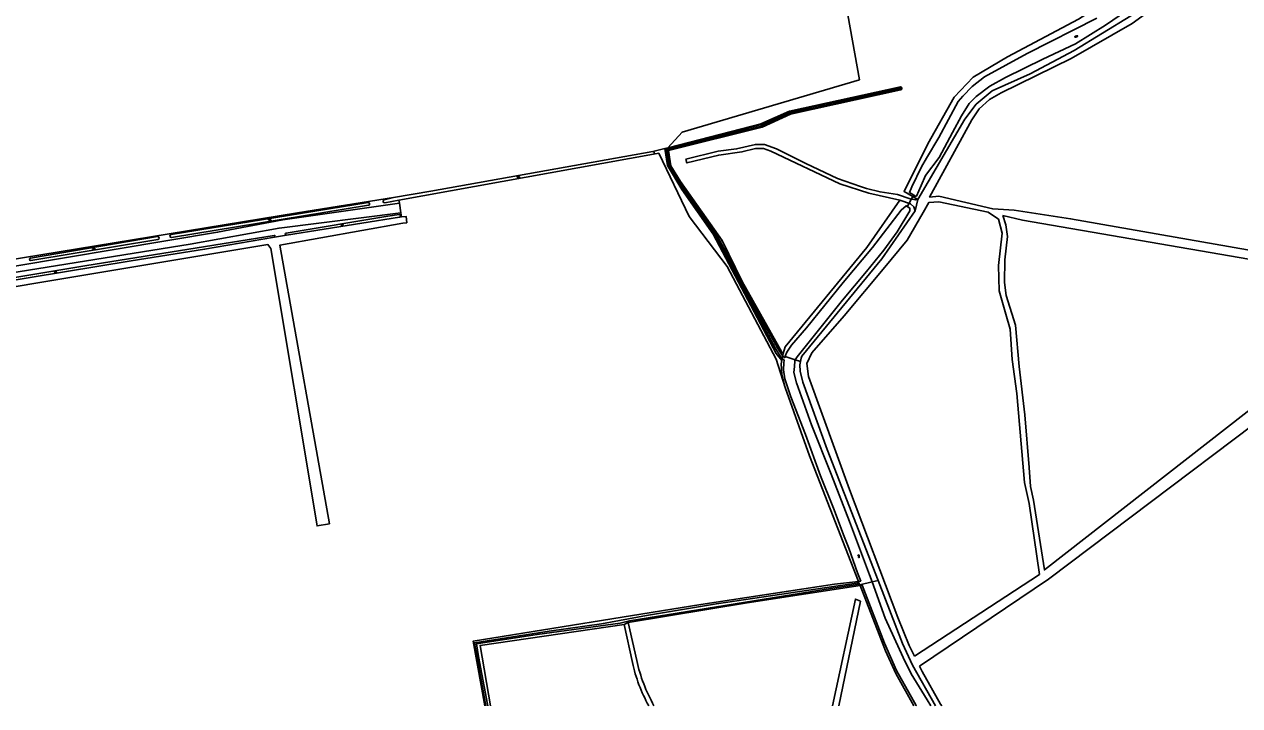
# Model space of a CAD drawing. Extents: x 134297 to 137000, y 403500 to 406000.
# Drawn here: x 135347 to 135993, y 403500 to 403862 of the extents above; entities that cross this region are included whole.
import ezdxf

# ---------------------------------------------------------------- set-up
doc = ezdxf.new("R2010")
doc.units = 0
for name, color, linetype in [('gg-knt-bronhoudergrens', 7, 'Continuous'), ('gg-knt-onverhard', 7, 'Continuous'), ('gg-kntw-bovenkant insteek waterloop', 7, 'Continuous'), ('gg-kntw-waterlijn', 7, 'Continuous'), ('gg-kwrk-duiker nz buis', 7, 'Continuous'), ('gt-grn-groengrens', 7, 'Continuous'), ('gt-grn-vlakafsluiter', 7, 'Continuous'), ('gt-symb-watersymbool', 7, 'Continuous'), ('gx-grn-maaiveld', 7, 'Continuous')]:
    doc.layers.add(name, color=color, linetype=linetype)

# ---------------------------------------------------------------- blocks, each defined once
blk = doc.blocks.new('gt0-WA')
at = {"layer": 'gt-symb-watersymbool'}
for centre, start, end in [((-0.32, 0.02), 28.07249, 151.92751), ((0.43, 0.42), 208.07248, 331.92751), ((-0.32, -0.43), 28.07249, 151.92751), ((0.43, -0.03), 208.07248, 331.92751)]:
    blk.add_arc(centre, 0.425, start, end, dxfattribs=at)

msp = doc.modelspace()

# ---------------------------------------------------------------- linework, layer by layer
at = {"layer": 'gg-knt-bronhoudergrens'}
for p, q in [((135680.82, 403794.18), (135687.12, 403795.74)), ((135681.06, 403792.83), (135683.98, 403793.32)), ((135546.15, 403766.73), (135545.9, 403768.28)), ((135547.31, 403759.4), (135546.95, 403761.66)), ((135546.22, 403759.23), (135547.31, 403759.4)), ((135479.66, 403748.66), (135486.11, 403749.72))]:
    msp.add_line(p, q, dxfattribs=at)
for points in [[(135688.7, 403796.15), (135696.3, 403804.45), (135790.56, 403832.24), (135765.23, 403973.45), (135795.91, 403975.9), (135779.16, 404039.7)], [(135683.98, 403793.32), (135700.12, 403759.64), (135720.21, 403733.13), (135746.25, 403683.85), (135751.12, 403668.83)], [(135543.03, 403769.79), (135491.99, 403761.59), (135296.91, 403729.83), (135234.67, 403719.99)], [(135547.31, 403759.4), (135549.7, 403759.67), (135550, 403756.35), (135547.88, 403756.12), (135482.62, 403744.53), (135508.94, 403596.55), (135502.35, 403595.4), (135477.8, 403742.66), (135476.25, 403744.73), (135220.16, 403702.23), (135218.15, 403705.42)]]:
    msp.add_lwpolyline(points, dxfattribs=at)
at = {"layer": 'gg-knt-onverhard'}
for p, q in [((135546.15, 403766.73), (135546.95, 403761.66)), ((135779.71, 403500), (135791.18, 403555.46))]:
    msp.add_line(p, q, dxfattribs=at)
for points in [[(135992.23, 403915.59), (135988.56, 403910.2), (135966.59, 403886.81), (135950.34, 403872.93), (135935.47, 403862.18), (135903.12, 403843.49), (135865.84, 403825.37), (135859.76, 403821.75), (135854.25, 403816.76), (135850.35, 403810.96), (135827.86, 403769.99), (135832.79, 403770.4), (135861.41, 403763.66), (135872.86, 403763.06), (135902.79, 403758.44), (136035.13, 403735.31), (136042.18, 403737.51), (135992.23, 403915.59)], [(135812.08, 403768.4), (135795.56, 403772), (135780.09, 403776.93), (135743.44, 403794.41), (135739.64, 403795.7), (135735.41, 403795.84), (135728.16, 403793.93), (135715.82, 403792.23), (135698.9, 403788.1), (135698.4, 403790.11), (135715.48, 403794.28), (135725.29, 403795.5), (135735.28, 403797.92), (135740.04, 403797.8), (135746.58, 403795.56), (135762.07, 403787.76), (135778.9, 403779.83), (135791.13, 403775.63), (135794.26, 403774.55), (135801.56, 403772.7), (135810.77, 403771.32), (135817.56, 403769.06), (135820.45, 403768.47), (135821.65, 403768.71)], [(135819.84, 403526.24), (135817.05, 403531.87), (135811.04, 403546.8), (135785.23, 403614.79), (135763.55, 403674.77), (135762.65, 403681.61), (135765.36, 403687.23), (135782.52, 403706.99), (135803.1, 403731.64), (135816, 403747.1), (135824.39, 403761.78), (135827.4, 403767.07), (135832.72, 403767.41), (135859.03, 403761.88), (135864.55, 403758.17), (135866.36, 403750.83), (135864.45, 403733.65), (135864.87, 403720.27), (135868.39, 403707.81), (135870.61, 403699.94), (135871.76, 403683.84), (135874.27, 403665.75), (135878.35, 403618.54), (135880.69, 403607.3), (135886.25, 403569.63), (135819.84, 403526.24)], [(135171.32, 403705.85), (135209.46, 403712.13), (135314.07, 403728.71), (135449.46, 403751.26), (135484.12, 403757.93), (135546.15, 403766.73)], [(135546.95, 403761.66), (135482.2, 403753.52), (135434.85, 403744.89), (135171.53, 403702.73)], [(135866.71, 403760.12), (135868.41, 403755.3), (135869.32, 403748.96), (135867.81, 403736.71), (135867.61, 403724.55), (135868.62, 403717.71), (135873.52, 403701.92), (135875.53, 403680.12), (135878.49, 403654.32), (135880.73, 403626.41), (135881.53, 403616.41), (135883.05, 403609.02), (135888.87, 403572.04), (136050.42, 403697.85), (136052.37, 403699.37), (136043.08, 403731.51), (136035.17, 403729.8), (135997.52, 403737.04), (135877.23, 403757.73), (135866.71, 403760.12)], [(136086.43, 403586.93), (136054.45, 403690.32), (135890.96, 403567.1), (135822.48, 403520.93)], [(135776.19, 403500), (135788.45, 403556.55), (135791.18, 403555.46)], [(135822.48, 403520.93), (135823.88, 403518.09), (135833.7, 403500.86), (135834.3, 403500)]]:
    msp.add_lwpolyline(points, dxfattribs=at)
at = {"layer": 'gg-kntw-bovenkant insteek waterloop'}
for p, q in [((135687.12, 403795.74), (135688.7, 403796.15)), ((135688.7, 403796.15), (135689.51, 403796.36)), ((135681.06, 403792.83), (135545.9, 403768.28)), ((135538.03, 403768.45), (135543.03, 403769.79)), ((135545.9, 403768.28), (135538.31, 403766.9)), ((135424.77, 403750.02), (135529.52, 403767.02)), ((135529.75, 403765.59), (135425.01, 403748.57)), ((135486.11, 403749.72), (135546.22, 403759.23)), ((135350.02, 403737.58), (135417.57, 403748.99)), ((135417.84, 403747.39), (135350.22, 403736.35)), ((135669.91, 403522.9), (135665.59, 403543.13)), ((135672.22, 403523.92), (135667.7, 403544.07))]:
    msp.add_line(p, q, dxfattribs=at)
for points in [[(135821.65, 403768.71), (135814.25, 403772.87), (135826.96, 403798.32), (135840.84, 403823.07), (135851.01, 403833.71), (135869.28, 403844.35), (135906.97, 403864.48), (135931.94, 403880.44), (135949.97, 403894.09), (135981.1, 403928), (135955.26, 404013.78)], [(135987.08, 403914.44), (135962.83, 403888.46), (135934.71, 403866.1), (135904.65, 403847.82), (135881.3, 403835.33), (135861.18, 403826.31), (135852.63, 403819.37), (135846.62, 403811.27), (135821.65, 403768.71)], [(135689.51, 403796.36), (135738.2, 403808.92), (135753.37, 403815.61), (135812.31, 403828.41)], [(135689.9, 403794.83), (135738.91, 403807.01), (135753.95, 403813.99), (135812.64, 403826.91)], [(135543.03, 403769.79), (135562.75, 403773.11), (135680.82, 403794.18)], [(135749.3, 403683.24), (135746.27, 403686.87), (135712.78, 403750.34), (135696.28, 403773.93), (135688.64, 403786.72), (135687.12, 403795.74)], [(135749.96, 403686.87), (135749.35, 403687.57), (135728.28, 403725.23), (135717.55, 403746.99), (135695.42, 403778.27), (135690.42, 403786.47), (135689.04, 403794.61), (135689.9, 403794.83)], [(135749.96, 403686.87), (135751.14, 403690.39), (135794.5, 403743.18), (135812.08, 403768.4)], [(135820.18, 403762.75), (135819.39, 403764.85), (135817.67, 403766.4), (135812.08, 403768.4)], [(135485.95, 403750.81), (135540.05, 403759.79), (135546, 403760.66)], [(135759.24, 403682.65), (135759.56, 403684.4), (135759.93, 403685.52), (135802.39, 403737.21), (135820.18, 403762.75)], [(135217.88, 403707.45), (135272.43, 403716.13), (135320.72, 403723.95), (135342.8, 403727.48), (135378.9, 403733.43), (135479.5, 403749.66)], [(135218.15, 403705.42), (135223.08, 403706.42), (135265.95, 403713.51), (135332.56, 403724.38), (135403.59, 403736.1), (135442.55, 403742.24), (135479.66, 403748.66)], [(135751.12, 403668.83), (135749.27, 403676), (135748.98, 403681.49), (135749.3, 403683.24)], [(135759.24, 403682.65), (135758.91, 403680.86), (135759.08, 403677.51), (135760.57, 403671.73), (135773.37, 403636.02), (135800.44, 403566.47)], [(135790.03, 403565.97), (135764.11, 403632.56), (135751.12, 403668.83)], [(135591.49, 403500), (135585.26, 403534.23), (135706.35, 403553.64), (135777.39, 403564.41), (135790.03, 403565.97)], [(135667.7, 403544.07), (135730.88, 403554.59), (135790.91, 403563.72)], [(135790.91, 403563.72), (135804.38, 403529.1), (135809.96, 403516.99), (135819.55, 403500)], [(135800.44, 403566.47), (135813.48, 403532.97), (135818.77, 403521.49), (135830.9, 403500)], [(135594.44, 403500), (135588.95, 403531.98), (135665.59, 403543.13)]]:
    msp.add_lwpolyline(points, dxfattribs=at)
for centre, radius, start, end in [((135812.33, 403827.63), 0.784, 293.65883, 91.12398), ((135680.89, 403793.49), 0.688, 284.22095, 96.00784), ((135538.23, 403767.69), 0.788, 105.02235, 275.58082), ((135529.58, 403766.29), 0.728, 283.96066, 94.44454), ((135546.07, 403759.94), 0.727, 282.23035, 95.76004), ((135417.69, 403748.18), 0.811, 280.65732, 98.51128), ((135424.92, 403749.3), 0.739, 101.88483, 276.51651), ((135479.57, 403749.16), 0.506, 280.47138, 97.83888), ((135486.03, 403750.26), 0.553, 98.9877, 278.28397), ((135350.18, 403736.97), 0.627, 105.604, 273.60781), ((135751.64, 403540.8), 83.67, 192.35772, 209.18543), ((135759.77, 403543.77), 89.78, 192.77746, 209.18129)]:
    msp.add_arc(centre, radius, start, end, dxfattribs=at)
at = {"layer": 'gg-kntw-waterlijn'}
for p in [(135749.76, 403685.78), (135751.03, 403685.3)]:
    msp.add_line(p, (135750.85, 403684.64), dxfattribs=at)
for points in [[(135936.45, 403871.43), (135921.25, 403861.16), (135905.44, 403851.26), (135887.95, 403843.19), (135868.17, 403833.53), (135859.79, 403828.88), (135852.67, 403823.36), (135848.93, 403819.57), (135844.89, 403813.15), (135840.11, 403804.17), (135832.86, 403790.97), (135825.75, 403781.49), (135823.41, 403776.04), (135820.81, 403770.39), (135820.35, 403770.42), (135817.15, 403772.32), (135818.42, 403775.36), (135823.59, 403786.07), (135826.18, 403790.67), (135832.81, 403801.63), (135843.02, 403820.62), (135845.46, 403823.5), (135850.53, 403828.62), (135857.07, 403833.83), (135879.72, 403846.11), (135916.73, 403864.98)], [(135689.62, 403795.91), (135722.56, 403804.29), (135738.53, 403808.45), (135754.21, 403815.34), (135812.29, 403827.91), (135812.43, 403827.34), (135787.05, 403821.82), (135765.92, 403817.17), (135754.19, 403814.66), (135738.6, 403807.62), (135689.78, 403795.31)], [(135749.5, 403684.36), (135748.74, 403685), (135745.71, 403690), (135730.77, 403717.78), (135718.64, 403741.29), (135714.51, 403748.83), (135711.09, 403753.87), (135698.51, 403771.92), (135695.77, 403775.62), (135689.03, 403786.97), (135687.64, 403795.41), (135689.62, 403795.91)], [(135689.78, 403795.31), (135688.35, 403794.95), (135689.78, 403786.68), (135696.36, 403776.05)], [(135696.36, 403776.05), (135714.84, 403749.65), (135716.28, 403747.17), (135723.21, 403734.04), (135731.3, 403718.2), (135746.97, 403689.95), (135749.45, 403686.1), (135749.76, 403685.78)], [(135756.49, 403683.54), (135757.43, 403685.15), (135781.65, 403715.24), (135794.36, 403730.49), (135803.6, 403741.72), (135810.68, 403751.51), (135817.38, 403762.7), (135817.28, 403764.17), (135815.45, 403765.37), (135812.67, 403763.06), (135797.52, 403743.22), (135781.91, 403724.61), (135762.45, 403700.65), (135754.55, 403691.43), (135751.92, 403687.68), (135751.11, 403685.6), (135751.03, 403685.3)], [(135790.03, 403565.97), (135791.23, 403566.12), (135789.55, 403570.48), (135784.87, 403583.63), (135782.38, 403589.71), (135776.79, 403604.76), (135769.93, 403622.06), (135761.92, 403643.93), (135754.06, 403664.01), (135750.84, 403673.52), (135750.14, 403678.19), (135750.37, 403681.95), (135750.56, 403683.47), (135749.51, 403684.35)], [(135797.29, 403565.71), (135795.95, 403569.39), (135785.37, 403597.84), (135775.59, 403622.82), (135765.16, 403649.08), (135757.06, 403671.28), (135755.77, 403676.78), (135755.99, 403679.99), (135756.19, 403683.02), (135756.49, 403683.54)], [(135592.06, 403500), (135587.48, 403525.41), (135586.04, 403533.36), (135625.78, 403539.57), (135653.44, 403543.44), (135677.48, 403547.83), (135714.57, 403554.09), (135773.32, 403562.73), (135790.32, 403565.23)], [(135593.15, 403500), (135592.96, 403500.82), (135588.19, 403526.1), (135587.17, 403532.88), (135619.35, 403537.73), (135663.46, 403543.88), (135668.45, 403545), (135775.12, 403562.17), (135790.61, 403564.5)], [(135790.91, 403563.72), (135792.08, 403563.9), (135803.96, 403533.11), (135810.27, 403518.59), (135820.77, 403500.13), (135820.85, 403500)], [(135797.29, 403565.71), (135804.29, 403546.48), (135813.77, 403525.56), (135818.09, 403516.97), (135826.51, 403503.16), (135828.49, 403500)]]:
    msp.add_lwpolyline(points, dxfattribs=at)
at = {"layer": 'gg-kwrk-duiker nz buis'}
msp.add_line((135816.12, 403765.12), (135819.33, 403771.02), dxfattribs=at)
at = {"layer": 'gt-grn-groengrens'}
msp.add_line((135820.18, 403762.75), (135821.65, 403768.71), dxfattribs=at)
at = {"layer": 'gt-grn-vlakafsluiter'}
for p, q in [((135689.51, 403796.36), (135689.62, 403795.91)), ((135689.62, 403795.91), (135689.78, 403795.31)), ((135689.78, 403795.31), (135689.9, 403794.83)), ((135749.3, 403683.24), (135749.5, 403684.36)), ((135749.51, 403684.35), (135749.64, 403685.06)), ((135749.76, 403685.78), (135749.64, 403685.06)), ((135749.76, 403685.78), (135749.96, 403686.87)), ((135756.49, 403683.54), (135751.03, 403685.3)), ((135756.49, 403683.54), (135759.24, 403682.65)), ((135790.03, 403565.97), (135790.32, 403565.23)), ((135790.32, 403565.23), (135790.61, 403564.5)), ((135790.61, 403564.5), (135790.75, 403564.12)), ((135790.75, 403564.12), (135797.29, 403565.71)), ((135790.91, 403563.72), (135790.75, 403564.12)), ((135797.29, 403565.71), (135800.44, 403566.47)), ((135665.59, 403543.13), (135667.7, 403544.07))]:
    msp.add_line(p, q, dxfattribs=at)
at = {"layer": 'gx-grn-maaiveld'}
msp.add_line((135749.51, 403684.35), (135749.5, 403684.36), dxfattribs=at)

# ---------------------------------------------------------------- block references
at = {"layer": 'gt-symb-watersymbool'}
for p, rotation in [((135905.71, 403855.18), 37.36253068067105), ((135746.32, 403811.51), -155.1007994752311), ((135609.38, 403780.62), 10.309970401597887), ((135477.21, 403757.8), 9.207969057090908), ((135515.72, 403755.1), -171.02737338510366), ((135383.69, 403742.56), 9.264523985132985), ((135716.57, 403746.1), -62.15337781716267), ((135363.41, 403730.15), -170.62242087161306), ((135790.17, 403579.37), -58.662794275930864)]:
    msp.add_blockref('gt0-WA', p, dxfattribs=dict(at, rotation=rotation))

doc.saveas('drawing.dxf')
